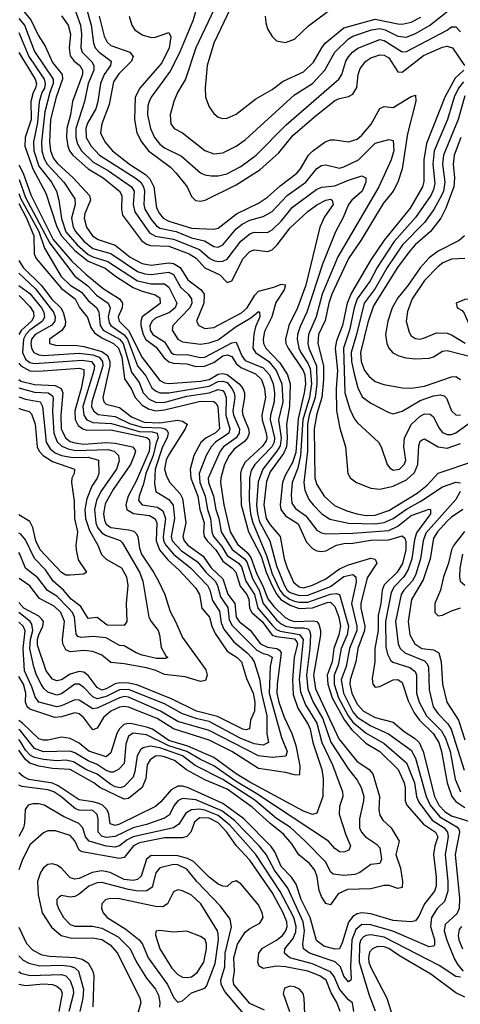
# Model space of a CAD drawing. Header units: inches. Extents: x 884549 to 1028252, y 526810 to 653624.
# Tile 894 of 1056: x 990004 to 991969, y 634902 to 639295. Entities that reach past the tile are written whole.
import ezdxf

# ---------------------------------------------------------------- set-up
doc = ezdxf.new("R2010")
doc.units = ezdxf.units.IN
doc.header["$MEASUREMENT"] = 0
doc.layers.add('A9693', color=7, linetype='Continuous')

msp = doc.modelspace()

# ---------------------------------------------------------------- linework, layer by layer
at = {"layer": 'A9693', "color": 5}
for points, elevation in [([(991002.1, 639470), (990869.7, 639190), (990840.3, 639090), (990831, 638991), (990833.4, 638950), (990850, 638905.5), (990870, 638877.1), (990890, 638859.5), (990910, 638854.6), (990930, 638855.8), (990970, 638872.9), (991057.4, 638942.6), (991130, 638984.2), (991180, 639020), (991270, 639062.4), (991314.1, 639105.9), (991351, 639170), (991367.3, 639190), (991450, 639259.2), (991590, 639296.9), (991690, 639276.6), (991710, 639275.1), (991750, 639283.8), (991793.5, 639306.5)], 3280), ([(990008.6, 639350), (990054.1, 639294.1), (990086.3, 639226.3), (990117.2, 639177.2), (990150, 639103.4), (990193.2, 639050), (990195.9, 639030), (990167.1, 638950), (990141.9, 638850), (990137.3, 638750), (990141.5, 638710), (990155.5, 638675.5), (990172.8, 638652.8), (990242.9, 638590), (990315.3, 638510), (990320.5, 638490), (990295.5, 638430), (990292, 638410), (990302.4, 638370), (990329.7, 638330), (990353.8, 638313.8), (990430, 638288.6), (990496.3, 638236.2), (990550, 638207.4), (990590, 638200.2), (990670, 638210.6), (990690, 638206.8), (990719.5, 638190), (990753.8, 638133.8), (990813.8, 638090), (990827.3, 638070), (990826.1, 638030), (990793.5, 637950), (990802.5, 637930), (990830, 637917.9), (990870, 637922.1), (990993.1, 637986.9), (991018.6, 638010), (991053.6, 638066.4), (991070, 638083.4), (991138.3, 638101.7), (991170, 638115.2), (991190, 638112.4), (991183.5, 638090), (991146.4, 638033.6), (991128.2, 637970), (991096.4, 637903.6), (991089.6, 637870), (991091.9, 637850), (991101.4, 637830), (991164.2, 637764.2), (991198.5, 637710), (991211, 637670), (991207.5, 637570), (991193.7, 637490), (991197.8, 637430), (991194.2, 637390), (991180.2, 637359.8), (991121.6, 637278.4), (991104.7, 637235.3), (991092.6, 637130), (991104.2, 637070), (991121.7, 637041.7), (991165.2, 636990), (991183.8, 636890), (991197.1, 636850), (991225.2, 636785.2), (991250, 636764.5), (991270, 636760.9), (991310, 636772.3), (991370, 636800.6), (991430, 636844.5), (991470, 636863.2), (991570, 636892.6), (991590, 636887.8), (991596.9, 636870), (991554.6, 636805.4), (991526.3, 636690), (991526.2, 636670), (991542.8, 636590), (991542.2, 636570), (991511.7, 636490), (991503.3, 636430), (991478.6, 636350), (991476.5, 636330), (991484.9, 636290), (991510, 636241.5), (991537.2, 636210), (991590, 636182.1), (991670, 636161.5), (991718.8, 636118.8), (991764.8, 636090), (991785.9, 636070), (991804.1, 636030), (991853.9, 635830), (991873.1, 635790), (991901.4, 635761.4), (991930, 635743), (992035, 635710)], 3080), ([(990236.9, 639376.9), (990275.2, 639270), (990279.6, 639230), (990276.8, 639170), (990282.4, 639150), (990326.3, 639106.3), (990335.2, 639090), (990334.2, 639070), (990310.3, 639010), (990293.4, 638930), (990255, 638810), (990254.4, 638770), (990261.7, 638741.7), (990279.4, 638710), (990330, 638660.4), (990400.1, 638620.1), (990502.6, 638550), (990514.6, 638530), (990511, 638470), (990517.6, 638437.6), (990583.4, 638343.4), (990610, 638328.6), (990690, 638316.5), (990805.5, 638270), (990852.6, 638230), (990870, 638220.1), (990890, 638216.1), (990910, 638217.1), (990930, 638226.7), (990990, 638306.3), (991030, 638340.3), (991050, 638347.2), (991110, 638345.9), (991130, 638357.5), (991170, 638395.8), (991220.8, 638459.2), (991330, 638538.4), (991352.2, 638547.8), (991410, 638553.5), (991470, 638579.4), (991530, 638598.2), (991547.9, 638590), (991548.1, 638570), (991531.5, 638530), (991486.1, 638490), (991471.2, 638470), (991447.4, 638412.6), (991412, 638348), (991355.4, 638204.6), (991285, 637990), (991254.5, 637925.5), (991243.7, 637890), (991242.1, 637870), (991248.9, 637830), (991257.4, 637810), (991290, 637762.8), (991299.3, 637739.3), (991305.1, 637670), (991296.4, 637610), (991266.4, 637510), (991257.1, 637350), (991245.1, 637294.9), (991219.8, 637230), (991215.4, 637175.4), (991218.3, 637138.3), (991234.8, 637114.8), (991280.8, 637080.8), (991330, 637017.6), (991350, 637006.2), (991370, 637001.4), (991490, 637004.4), (991650, 637016.6), (991690, 637035.5), (991750, 637083), (991830, 637111.6), (991837, 637110), (991835.7, 637090), (991774.4, 637005.6), (991765.4, 636974.6), (991752.7, 636890), (991737.4, 636842.6), (991718.1, 636810), (991674.5, 636765.5), (991660.6, 636739.4), (991635.6, 636610), (991637.4, 636497.4), (991644.3, 636464.3), (991658.2, 636438.2), (991668.8, 636428.8), (991744.5, 636404.5), (991767.3, 636387.3), (991773.2, 636370), (991773.4, 636290), (991785.6, 636250), (991818.5, 636190), (991883.5, 636123.5), (991904, 636090), (991923.6, 636030), (991946.6, 635906.6), (991970.1, 635850)], 3140), ([(990300.6, 639350), (990322.8, 639270), (990332.7, 639190), (990341.6, 639170), (990358.3, 639150), (990411.6, 639110), (990409.7, 639090), (990381.4, 639050), (990365.2, 639010), (990353.4, 638930), (990343.1, 638896.9), (990306.8, 638833.2), (990298.5, 638810), (990300.5, 638770), (990323.3, 638730), (990360.6, 638690), (990519.9, 638590), (990544.8, 638570), (990556.3, 638550), (990560.5, 638530), (990558.2, 638470), (990562.6, 638450), (990590, 638403.2), (990614.6, 638374.6), (990630, 638365.6), (990702, 638350), (990770, 638321.2), (990828.1, 638308.1), (990870, 638283.6), (990890, 638280.4), (990910, 638290.1), (990970, 638361.6), (990996.6, 638383.4), (991030, 638400.7), (991090, 638416.3), (991130, 638439.3), (991197.2, 638510), (991280.1, 638570), (991330, 638631.2), (991350, 638644.6), (991370, 638647.8), (991430, 638632.5), (991450, 638638.7), (991515.3, 638670), (991590, 638743.6), (991650, 638759.8), (991670, 638756.5), (991672.1, 638712.1), (991661.1, 638670), (991606.3, 638550), (991422.8, 638237.2), (991353.1, 638070), (991326.6, 637970), (991291.7, 637890), (991289.6, 637850.4), (991293.6, 637830), (991328.2, 637750), (991329.8, 637670.2), (991322.7, 637610), (991295.8, 637530), (991288.3, 637490), (991288.3, 637370), (991271.4, 637230), (991276.1, 637196.1), (991294.4, 637154.4), (991313.2, 637130), (991350, 637091.7), (991387, 637067), (991470, 637049.1), (991590, 637046), (991630, 637052.3), (991670, 637069.6), (991728.7, 637111.3), (991793.1, 637146.9), (991890, 637210.8), (991950, 637231.9), (991970, 637228.8)], 3160), ([(990794, 639350), (990776.9, 639290), (990715.3, 639144.7), (990675.4, 639064.7), (990591.1, 638950), (990581, 638930), (990575.6, 638910), (990574.8, 638870), (990587.6, 638810), (990605.3, 638770), (990630, 638739.2), (990650, 638723.9), (990725.5, 638685.5), (990810, 638612.2), (990830, 638602.9), (990857.7, 638597.7), (990890, 638598.7), (990927.4, 638607.4), (990990, 638639.3), (991059.1, 638690), (991193.4, 638826.6), (991427.3, 639030), (991440.8, 639050), (991459.2, 639110), (991470, 639128.8), (991488.1, 639150), (991511.8, 639168.2), (991610, 639206.1), (991630, 639201.6), (991710, 639151.9), (991730, 639152.5), (991910, 639248.7), (991930, 639263.6), (991950, 639262.7), (991970, 639240.4)], 3240), ([(990885.6, 639370), (990789.1, 639170), (990743.6, 639030), (990708.5, 638970), (990691.4, 638930), (990675.1, 638870), (990678, 638830), (990693.1, 638810), (990730, 638789.5), (990830, 638711.8), (990870, 638697.2), (990910, 638700.5), (990970, 638730.8), (991010, 638759.5), (991230, 638960.1), (991310, 639010.1), (991365.8, 639070), (991409.2, 639150.8), (991470.4, 639210), (991490, 639221.1), (991573.4, 639250), (991610, 639255.8), (991633.6, 639250), (991690, 639221.4), (991730, 639216.7), (991770, 639233.3), (991831.6, 639268.4), (991930, 639345.7)], 3260), ([(991099.6, 639310), (991101.3, 639281.3), (991110, 639253.7), (991130, 639220.3), (991150, 639200.7), (991190, 639193), (991230, 639208.4), (991292.3, 639267.7), (991410, 639354.7)], 3320), ([(990190, 639311.6), (990220.4, 639270), (990230.3, 639230), (990224.5, 639170), (990230, 639133.2), (990247, 639110), (990273.2, 639090), (990284.6, 639070), (990284.7, 639050), (990240.3, 638930), (990231.5, 638870), (990214.9, 638810), (990212.4, 638770), (990218.8, 638730), (990226.1, 638710), (990240.8, 638690), (990309.5, 638629.5), (990376.4, 638590), (990449.4, 638530), (990460.4, 638510), (990458.5, 638450), (990463.4, 638423.4), (990546.8, 638310), (990570, 638293.8), (990587.9, 638287.9), (990670, 638284.6), (990759.7, 638250), (990791.5, 638231.5), (990830, 638187.3), (990896.3, 638156.3), (990930, 638122.6), (990950, 638129.2), (991001.5, 638230), (991030, 638260.5), (991050, 638268.8), (991110, 638261.1), (991130, 638268.4), (991153.2, 638290), (991210, 638365.9), (991290, 638439.7), (991330, 638468.8), (991369.1, 638490), (991390, 638494.1), (991398.3, 638490), (991402.1, 638470), (991363.9, 638416.1), (991342.4, 638370), (991280.4, 638110), (991243.7, 638010), (991205.3, 637930), (991189.3, 637870), (991191, 637850), (991201.2, 637830), (991269.1, 637730), (991275.5, 637710), (991278.7, 637670), (991273.5, 637630), (991245.7, 637514.3), (991235.2, 637364.8), (991220.9, 637319.1), (991190, 637264.9), (991176, 637230), (991165.9, 637130), (991169, 637110), (991190, 637082.1), (991245.8, 637045.7), (991283.7, 636963.7), (991310, 636935.7), (991330, 636925.1), (991350, 636921.8), (991370, 636925.8), (991417, 636950), (991450, 636958.3), (991490, 636959.8), (991570, 636973.5), (991650, 636974.1), (991710, 636992.2), (991721.5, 636981.5), (991726.3, 636966.3), (991726.2, 636930), (991711, 636869), (991687.8, 636830), (991630, 636773.8), (991620.3, 636750), (991614.3, 636690), (991603, 636637), (991603.6, 636570), (991588.8, 636490), (991587.7, 636430), (991576.3, 636356.3), (991579.8, 636330), (991590, 636316.6), (991610, 636320.1), (991670, 636350.1), (991690, 636351.3), (991710, 636338.7), (991736.3, 636256.3), (991763, 636203), (991787.5, 636170), (991848.7, 636110), (991873.5, 636070), (991885.7, 636030), (991910, 635889.9), (991930.8, 635830), (991950, 635807.1), (991990, 635780.8)], 3120), ([(990359.3, 639310), (990381.3, 639221.3), (990394.7, 639194.7), (990410, 639180.4), (990495.4, 639150), (990509.6, 639130), (990503.2, 639110), (990446.6, 639053.4), (990422.9, 639017.1), (990404, 638916), (990370.5, 638830), (990364.9, 638790), (990384.6, 638750), (990418.3, 638710), (990494.2, 638650), (990564.9, 638604.8), (990585.3, 638585.3), (990602.7, 638550), (990615, 638455), (990627.4, 638430), (990643.9, 638410), (990670, 638396.1), (990770, 638364.7), (990870, 638359.9), (990890, 638364.6), (990971.7, 638428.3), (991070, 638477.1), (991110, 638503.8), (991165.6, 638554.4), (991240.1, 638610), (991257.2, 638630), (991291.6, 638690), (991310, 638708.8), (991366.3, 638750), (991390, 638758.9), (991410, 638759.6), (991470, 638749.6), (991510, 638762.5), (991530, 638779.1), (991571.6, 638828.4), (991610, 638898.8), (991630, 638907), (991670, 638903.1), (991750, 638952.4), (991770, 638957.8), (991771.5, 638931.5), (991734, 638786), (991709.8, 638630.2), (991691, 638570), (991670.4, 638529.6), (991625, 638475), (991526.2, 638310), (991470.5, 638229.5), (991395.7, 638070), (991382.6, 638030), (991367, 637953), (991337.5, 637890), (991334.3, 637850), (991358.6, 637750), (991358.8, 637690), (991351, 637610), (991330, 637536.5), (991318, 637470), (991319.9, 637250), (991330, 637221.4), (991361.8, 637170), (991408.3, 637128.3), (991463.6, 637103.6), (991507.2, 637090), (991550, 637083.5), (991590, 637083.8), (991650, 637105.5), (991777.1, 637182.9), (991822, 637218), (991870, 637271.5), (992030, 637325.2)], 3180), ([(990493.2, 639310), (990505.1, 639270), (990518.2, 639250), (990550, 639226.7), (990590, 639215.2), (990610, 639216.5), (990670, 639237.4), (990678.1, 639218.1), (990670.6, 639170), (990637.6, 639102.4), (990540.4, 638990), (990519, 638950), (990515.6, 638850), (990527.1, 638790), (990547, 638750), (990578.9, 638710), (990676.9, 638636.9), (990702.7, 638610), (990751.7, 638550), (990770, 638505.5), (990788.6, 638488.6), (990810, 638485.9), (990831.6, 638490), (990970, 638558.1), (991075.2, 638624.8), (991159.6, 638700.4), (991222, 638778), (991319, 638861), (991410, 638933.9), (991430, 638943.6), (991470, 638951.8), (991490, 638963), (991507.2, 638992.8), (991513.8, 639050), (991522.3, 639077.7), (991547.7, 639110), (991570, 639124.8), (991610, 639137.5), (991630, 639136.7), (991650, 639125.3), (991690, 639062.7), (991710, 639061.1), (991804.7, 639135.3), (991890, 639173), (991910, 639176.7), (991933.9, 639170), (991987.6, 639090)], 3220), ([(990000, 639300.3), (990025.4, 639270), (990070, 639153), (990153.5, 639030), (990153.7, 639010), (990138.5, 638970), (990116.3, 638883.7), (990101.4, 638750), (990103, 638710), (990113.9, 638673.9), (990127.2, 638650), (990201.7, 638570), (990250, 638495.4), (990251.3, 638470), (990235.4, 638410), (990242.5, 638370), (990253.4, 638350), (990290, 638306.6), (990330, 638273.9), (990410, 638251.4), (990530, 638172.2), (990561.9, 638161.9), (990590, 638158.9), (990670, 638169.2), (990690, 638157.9), (990721.2, 638101.3), (990756.2, 638070), (990771.1, 638050), (990772.5, 638030), (990763.3, 638010), (990686.9, 637930), (990684.2, 637910), (990710, 637870.2), (990730, 637858.2), (990810, 637847), (990850, 637853.8), (990890, 637867), (990970, 637926.9), (991035.7, 637964.3), (991070, 637993.2), (991074.2, 637990), (991075.1, 637970), (991055.9, 637924.1), (991048.5, 637891.5), (991043.8, 637830), (991056.2, 637810), (991115.4, 637770), (991148.4, 637730), (991173.4, 637670), (991177.5, 637590), (991159.1, 637510), (991170.3, 637430), (991165.9, 637394.1), (991151.7, 637370), (991088, 637290), (991067.2, 637232.8), (991060.2, 637130), (991064.2, 637090), (991074.3, 637054.3), (991119.6, 636970), (991150, 636859.1), (991185.9, 636770), (991197.7, 636750), (991210, 636739.5), (991250, 636725.5), (991290, 636727.4), (991390, 636765.6), (991450, 636811.1), (991490, 636819.4), (991503.9, 636810), (991505.1, 636785.1), (991483.5, 636690), (991507.8, 636590), (991508, 636570), (991474.9, 636490), (991459.8, 636410), (991438, 636350), (991449.1, 636290), (991490, 636207.7), (991510, 636182.6), (991570, 636144.8), (991649, 636109), (991750, 636035.8), (991770, 636000.8), (991816.6, 635830), (991834.7, 635790), (991878.5, 635738.5), (991954.4, 635694.4), (991963.1, 635683.1), (991965, 635670), (991947, 635570), (991965, 635375.1), (991964.2, 635330), (991954, 635306), (991901.8, 635258.2), (991897.6, 635230), (991908.5, 635188.5), (991943.5, 635103.5), (991957.9, 635077.9), (991981.5, 635050)], 3060), ([(990000, 639238.2), (990045.3, 639130), (990114.1, 639030), (990118.1, 639010), (990114.7, 638990), (990103.7, 638970), (990091.1, 638928.9), (990083.2, 638836.8), (990065.2, 638750), (990067, 638710), (990090, 638641.7), (990145.8, 638570), (990168.7, 638530), (990179.4, 638490), (990190, 638408.6), (990210, 638348.8), (990260.7, 638290), (990310, 638247), (990330, 638236.7), (990396.7, 638216.7), (990530, 638129.7), (990590, 638116.6), (990650, 638117.2), (990670, 638101.9), (990704.5, 638030), (990698.2, 638010), (990671.8, 637988.2), (990610, 637962.7), (990595.1, 637950), (990585.4, 637930), (990586.3, 637910), (990598.6, 637890), (990650, 637857.7), (990679.4, 637810), (990690, 637803.3), (990710, 637800.1), (990750, 637801), (990810, 637787.5), (990830, 637789.4), (990950, 637853.6), (990970, 637856.9), (990995.1, 637795.1), (991010, 637774.9), (991090, 637742), (991118.5, 637710), (991134.7, 637670), (991141.1, 637630), (991139.2, 637590), (991122.8, 637530), (991121.9, 637510), (991140.3, 637430), (991138.9, 637410), (991129.2, 637390), (991053.3, 637310), (991036.8, 637283.2), (991028.8, 637250), (991027.7, 637150), (991033.9, 637090), (991044.2, 637050), (991105.1, 636905.1), (991130, 636823.4), (991164.7, 636750), (991178.8, 636730), (991207.8, 636710), (991230, 636701.4), (991250, 636696.2), (991290, 636695.9), (991390, 636731.9), (991415.4, 636735.3), (991430.1, 636730.1), (991470.6, 636589.4), (991464.7, 636550), (991438.6, 636490), (991425, 636415), (991406, 636370), (991406.7, 636330), (991426.5, 636270), (991469.3, 636189.3), (991490, 636161.6), (991550, 636112.5), (991630, 636066.1), (991730, 635979.2), (991764.4, 635890), (991774.3, 635830), (991783.7, 635803.7), (991843.2, 635723.2), (991896.9, 635690), (991912.9, 635670), (991915.7, 635650), (991901.1, 635570), (991913.8, 635450), (991913, 635407), (991898.6, 635361.4), (991866.4, 635330), (991840.4, 635290), (991836.6, 635250), (991854.4, 635190), (991853.7, 635166.3), (991850, 635161), (991830, 635158.2), (991668.8, 635228.8), (991570, 635256.4), (991530, 635257.9), (991504, 635236), (991485.4, 635190), (991479.1, 635070), (991482.3, 635017.7), (991481.2, 635010), (991470, 635003), (991450, 635028.2), (991434.7, 635070), (991411.5, 635091.5), (991297, 635130), (991270, 635150), (991267, 635170), (991273.9, 635230), (991269.1, 635270), (991199.8, 635419.8), (991140.3, 635500.3), (991102.8, 635570), (991072.7, 635610), (990962.9, 635722.9), (990905.9, 635765.9), (990790, 635814.8), (990730, 635821.1), (990709.6, 635810), (990692.3, 635787.7), (990671.9, 635748.1), (990650, 635732.6), (990570, 635704.3), (990510, 635690.2), (990430, 635651.1), (990390, 635646.1), (990370, 635652.9), (990354.9, 635670), (990354.3, 635730), (990350, 635749.7), (990330, 635766.2), (990270, 635767.7), (990253.8, 635773.8), (990187.6, 635830), (990156, 635850), (990130, 635859.3), (990013.4, 635873.4), (990000, 635879.7)], 3040), ([(990000, 639148.9), (990074, 639030), (990078.6, 639010), (990075.3, 638990), (990064.5, 638970), (990054.7, 638930), (990055.4, 638850), (990028.2, 638770), (990026.8, 638730), (990062.9, 638630), (990121.5, 638521.5), (990170, 638370.8), (990191.2, 638330), (990250, 638264.6), (990310, 638217.9), (990385.7, 638185.7), (990431, 638151), (990510, 638100.6), (990550, 638084), (990608, 638068), (990630, 638054.2), (990630.4, 638029.5), (990550.6, 637970), (990543.9, 637950), (990544.5, 637930), (990554.6, 637890), (990567.5, 637867.5), (990613.3, 637833.3), (990647.5, 637787.5), (990669.3, 637769.3), (990690, 637762.3), (990750, 637759.6), (990790, 637747.7), (990828.5, 637748.5), (990870, 637765.4), (990910, 637795.8), (990930, 637800.4), (990950, 637792.2), (990970, 637761.4), (990990, 637742.7), (991055.4, 637715.4), (991082.5, 637690), (991095.6, 637650), (991101, 637610), (991084.2, 637530), (991085.6, 637510), (991104, 637450), (991107.1, 637430), (991104.2, 637415.8), (991087.7, 637392.3), (991010, 637320.5), (990993.3, 637290), (990989.2, 637270), (990991.9, 637130), (991024.2, 637010), (991080.9, 636900.9), (991102.8, 636830), (991130, 636769.4), (991151.2, 636730), (991169, 636709), (991210, 636683), (991250, 636668.1), (991310, 636671.6), (991375.5, 636695.5), (991390, 636696.1), (991410, 636676.5), (991427.5, 636630), (991434.6, 636590), (991428.1, 636550), (991405.4, 636490), (991397.2, 636430), (991375.9, 636370), (991378.1, 636330), (991398, 636270), (991452.1, 636170), (991486.1, 636126.1), (991547.3, 636067.3), (991610, 636029.5), (991692.1, 635950), (991719.5, 635890), (991723.8, 635870), (991723.3, 635810), (991731.1, 635790), (991805.3, 635705.3), (991859.3, 635670), (991869.5, 635650), (991855.2, 635610), (991849.5, 635570), (991861.7, 635470), (991861.5, 635430), (991853.6, 635406.4), (991810, 635350), (991784.6, 635295.4), (991770, 635274.6), (991750, 635269.9), (991670, 635276.8), (991570, 635305.6), (991530, 635309.9), (991510, 635306.2), (991490, 635294.2), (991471.3, 635268.7), (991442.7, 635177.3), (991430, 635150.5), (991410, 635147.6), (991361.4, 635161.4), (991327.5, 635187.5), (991300, 635290), (991259.2, 635370), (991238, 635438), (991216.8, 635470), (991170, 635516.6), (991141.8, 635581.8), (991126, 635606), (991004.2, 635730), (990910, 635797.6), (990752.5, 635870), (990730, 635875.9), (990710, 635875), (990680.3, 635859.7), (990634.4, 635805.6), (990610, 635785.2), (990450, 635705.7), (990430, 635699.9), (990407.9, 635707.9), (990402, 635750), (990394.6, 635770), (990374.2, 635790), (990357.9, 635797.9), (990330, 635806.2), (990270, 635814.3), (990176.4, 635876.4), (990150, 635888.3), (990044.8, 635904.8), (990019.3, 635919.3), (990000, 635935.6)], 3020), ([(991984.3, 639070), (991946.4, 639033.6), (991899.9, 638950), (991817.8, 638742.2), (991805.9, 638670), (991807.1, 638572.9), (991801.4, 638550), (991745.4, 638454.6), (991629, 638311), (991570, 638223.4), (991483.6, 638076.4), (991465.2, 638030), (991443.2, 637930), (991417.4, 637862.6), (991411.7, 637830), (991421.3, 637730), (991415.5, 637650), (991417.6, 637550), (991432.3, 637472.3), (991457.8, 637390), (991468.4, 637270), (991480.2, 637250), (991505.8, 637230), (991570, 637204.4), (991610, 637200.8), (991670, 637213.4), (991730, 637242.8), (991765.5, 637274.5), (991780, 637310), (991784.5, 637395.5), (991790, 637414.5), (991799.4, 637420.6), (991810, 637425), (991870, 637388.9), (991910, 637382.9), (991970, 637403.7)], 3220), ([(991982.9, 639017.1), (991960.9, 638990), (991941.3, 638950), (991911.7, 638850), (991852.3, 638710), (991846.2, 638650), (991855.4, 638564.6), (991850, 638536.8), (991837.2, 638510), (991770, 638412.4), (991674, 638306), (991598, 638190), (991567.2, 638130), (991509.9, 638050), (991496.2, 638010), (991475.5, 637910), (991448.9, 637830), (991454.6, 637630), (991476.9, 637556.9), (991495.6, 637515.6), (991510, 637497.2), (991603.8, 637410), (991616, 637390), (991643.5, 637310), (991655.2, 637295.2), (991670, 637285.9), (991698.2, 637290), (991719.4, 637310), (991725.7, 637330), (991717.4, 637390), (991720.6, 637430), (991751.1, 637490), (991790, 637526.9), (991810, 637536.4), (991835.2, 637535.2), (991850, 637522.9), (991873.4, 637473.4), (991890, 637453), (991910, 637445), (991930, 637445), (991950, 637451.2), (992030, 637509.4)], 3240), ([(991990, 638954.6), (991959.6, 638850), (991893.6, 638690), (991890.5, 638650), (991900.9, 638570), (991894.5, 638530), (991885.7, 638510), (991851.5, 638448.5), (991809.8, 638390), (991710.8, 638290), (991642.6, 638190), (991590, 638095.4), (991539.8, 638030), (991506.6, 637890), (991482.2, 637810), (991484.6, 637770), (991495.6, 637715.6), (991512.4, 637652.4), (991532.1, 637612.1), (991570, 637584.1), (991650, 637542.7), (991670, 637536.8), (991710, 637548.5), (991790, 637596.3), (991850, 637616.6), (991881, 637621), (991897.1, 637617.1), (991907.2, 637607.2), (991930, 637549.5), (991950, 637532.2), (991970, 637530.1)], 3260), ([(991971.8, 638770), (991942.1, 638690), (991936.9, 638650), (991942.7, 638590), (991940, 638550), (991905.2, 638454.8), (991882.3, 638410), (991836.3, 638350), (991767.5, 638290), (991740.6, 638259.4), (991689.3, 638190), (991581.7, 638018.3), (991556.4, 637943.6), (991524.7, 637810), (991527.2, 637770), (991542.5, 637730), (991562.5, 637702.5), (991590, 637681.2), (991627.7, 637667.7), (991712.1, 637652.1), (991751.7, 637651.8), (991810, 637660.5), (991930, 637702.3), (991950, 637703), (991970.1, 637690)], 3280), ([(990000, 638647.9), (990019.1, 638610), (990053.4, 638513.4), (990154.3, 638314.3), (990237.2, 638217.2), (990299.6, 638159.6), (990376.1, 638096.1), (990449.8, 638049.8), (990463.1, 638030), (990460.8, 638010), (990443.5, 637970), (990448.2, 637950), (990490, 637908), (990550, 637788.4), (990630, 637685.2), (990650, 637675.2), (990670, 637672.5), (990810, 637682.9), (990850, 637690.3), (990890, 637713), (990910, 637717.1), (990930, 637711.8), (990983.4, 637670), (990999.5, 637650), (991006.8, 637630), (991007.5, 637610), (990996, 637550), (990999.4, 637530), (991024.5, 637470), (991027, 637450), (991020.1, 637430), (991006.2, 637413.8), (990961.3, 637378.7), (990937.8, 637350), (990918, 637310), (990900.9, 637250), (990900.1, 637230), (990915.2, 637130), (990943, 637010), (990975.4, 636955.4), (991018.1, 636918.1), (991035.7, 636895.7), (991061.4, 636821.4), (991088.6, 636768.6), (991111, 636711), (991137, 636677), (991188.2, 636628.2), (991210, 636615.5), (991230.3, 636610.3), (991313.8, 636613.8), (991330, 636610), (991338.4, 636598.4), (991346.1, 636570), (991345.5, 636550), (991315.3, 636370), (991323.6, 636310), (991427.3, 636087.3), (991507.2, 635987.2), (991562.1, 635950), (991579, 635930), (991608.4, 635830), (991606.4, 635770), (991610, 635746.3), (991623.7, 635723.7), (991661.4, 635690), (991696.4, 635630), (991681.7, 635570), (991702.4, 635510), (991711.3, 635450), (991710, 635424), (991690, 635418.5), (991652.1, 635432.1), (991630, 635432.8), (991570, 635417), (991466.1, 635413.9), (991424.3, 635395.7), (991390, 635346), (991370, 635351.9), (991350, 635383.1), (991339.4, 635410), (991331.2, 635471.2), (991321.1, 635501.1), (991296.7, 635530), (991249.6, 635569.6), (991218.6, 635618.6), (991181.2, 635661.2), (991119.6, 635710), (991041.5, 635781.5), (990930, 635862.8), (990830, 635903.4), (990747.8, 635947.8), (990694.7, 635990), (990650, 636005.7), (990630, 636010.6), (990610, 636009.2), (990586.5, 635993.5), (990573.1, 635970), (990566.2, 635910), (990550.3, 635869.7), (990490, 635821.2), (990470, 635818.1), (990361.2, 635870), (990334.2, 635890), (990230, 635949.2), (990150, 635954.6), (990090, 635964.6), (990050, 635978.2), (990030, 635994.2), (990000, 636036.7)], 2980), ([(990002.2, 638582.2), (990030, 638501.8), (990138.6, 638298.6), (990250.5, 638150.5), (990307.6, 638107.6), (990346.3, 638066.3), (990398.5, 638030), (990407.4, 638010), (990399.5, 637970), (990403, 637943), (990410.3, 637930), (990469.5, 637889.5), (990484.7, 637870), (990530.2, 637750.2), (990566.6, 637706.6), (990593.3, 637653.3), (990610, 637638.7), (990630, 637630.5), (990669.8, 637629.8), (990850, 637660.6), (990890, 637681.2), (990910, 637682.9), (990930, 637676), (990950.5, 637650), (990960.5, 637630), (990963, 637610), (990955.4, 637550), (990957.3, 637530), (990984.2, 637470), (990982.8, 637450), (990969.3, 637430), (990913.9, 637390), (990898.3, 637370), (990845.4, 637250), (990845.9, 637230), (990868, 637170), (990879.2, 637110), (990892.7, 637070), (990902.1, 637010), (990951.5, 636931.5), (991006.9, 636890), (991016.6, 636876.6), (991041.8, 636801.8), (991072, 636750), (991090.5, 636690.5), (991150, 636617.5), (991170, 636599.1), (991190, 636589), (991230, 636581.4), (991270, 636581.6), (991290, 636577), (991297.3, 636570), (991300.8, 636550), (991297.9, 636490), (991283.3, 636370), (991288.7, 636308.7), (991312.6, 636250), (991355.9, 636175.9), (991391.9, 636071.9), (991470, 635951), (991510, 635902.3), (991527.2, 635870), (991538.6, 635830), (991537.9, 635810), (991519.5, 635730), (991520.1, 635690), (991528.9, 635670), (991546, 635650), (991596.1, 635616.1), (991610, 635600.6), (991618, 635550), (991610.3, 635530), (991570, 635526.6), (991521.8, 635490), (991498.3, 635481.7), (991450, 635476.8), (991402.9, 635482.9), (991390, 635493.6), (991370, 635535.8), (991277.6, 635630), (991211.3, 635691.3), (991150, 635731.1), (991052.4, 635812.4), (990910, 635904.9), (990787.3, 635967.3), (990730.7, 636010.7), (990630, 636046.7), (990586.4, 636053.6), (990554.2, 636045.8), (990543, 636037), (990528.7, 636011.3), (990518.5, 635941.5), (990510, 635916.1), (990470, 635874.1), (990452, 635868), (990430, 635872.7), (990410, 635883.3), (990350, 635928.9), (990299.1, 635950), (990243.7, 635983.7), (990210, 635990.8), (990170, 635988.8), (990110, 635994.3), (990070, 636004), (990053, 636013), (990030, 636036.5), (990010, 636072.3), (990000, 636083.7)], 2960), ([(990000, 638518.9), (990010, 638495.1), (990089.6, 638350), (990115.6, 638275.6), (990189.8, 638150), (990228.8, 638110), (990279.3, 638079.3), (990310, 638041.8), (990347.9, 638010), (990357.8, 637990), (990363.4, 637930), (990376.6, 637910), (990449.1, 637869.1), (990466.4, 637850), (990502.5, 637722.5), (990536.7, 637676.6), (990554.9, 637630), (990582.2, 637602.2), (990610, 637589.2), (990647.5, 637587.5), (990750, 637614.8), (990850, 637630), (990890, 637644.5), (990910, 637640.1), (990918.2, 637630), (990924.7, 637610), (990923.6, 637530), (990942, 637470), (990936.8, 637450), (990877.6, 637410), (990857.9, 637390), (990836.3, 637350), (990805.1, 637270), (990807, 637230), (990831.5, 637170), (990841.7, 637110), (990855.9, 637070), (990861.7, 637010), (990868.6, 636990), (990905.3, 636945.3), (990930, 636904.7), (990979.7, 636870), (990993.5, 636853.5), (991013, 636790), (991051, 636731), (991067, 636670), (991132.2, 636592.2), (991150, 636574.4), (991166.5, 636566.5), (991252.4, 636552.4), (991268.7, 636530), (991251.2, 636351.2), (991256.7, 636296.7), (991278.5, 636238.5), (991330, 636156.8), (991351.3, 636070), (991399.5, 635970), (991443.3, 635850), (991445.4, 635830), (991430, 635784.5), (991429.2, 635750), (991458.3, 635658.3), (991479.2, 635610), (991471.8, 635590), (991450, 635580.7), (991430, 635581.9), (991410, 635597.4), (991381.5, 635630), (991061.8, 635841.8), (990970, 635895.9), (990870, 635966.7), (990810, 635994.1), (990749.9, 636030), (990670, 636055.2), (990570, 636104.8), (990510, 636112), (990490, 636099.3), (990477.8, 636062.2), (990470, 635976.5), (990445.5, 635950), (990421.5, 635938.5), (990410, 635937.5), (990390, 635944.7), (990350, 635971.9), (990310, 635988.1), (990250, 636024.6), (990230, 636030.9), (990110, 636029), (990070, 636043), (990010, 636121.6), (990000, 636127.8)], 2940), ([(990000, 638474.5), (990034.6, 638410), (990066.8, 638330), (990069.3, 638250), (990078.1, 638230), (990190, 638096.4), (990251.1, 638050), (990271.4, 638011.4), (990307, 637967), (990321.7, 637921.7), (990337.6, 637897.6), (990370, 637875.2), (990423, 637850), (990444.6, 637830), (990459.3, 637790), (990472.1, 637692.1), (990500.7, 637650), (990519.4, 637610), (990550, 637575.5), (990578.3, 637558.3), (990610, 637549.7), (990650, 637553.7), (990810, 637593.7), (990870, 637591.5), (990881.9, 637581.9), (990888.6, 637568.5), (990895, 637470), (990875.9, 637450), (990835.6, 637430), (990811.9, 637408.1), (990780.5, 637350), (990764.9, 637290), (990767.7, 637250), (990798.6, 637170), (990807.3, 637110), (990827.5, 637050), (990824, 637010), (990827.2, 636990), (990839.9, 636970), (990878.6, 636930), (990910, 636879), (990950.6, 636850), (990968.5, 636830), (990987.7, 636767.7), (991017.2, 636730), (991026.1, 636710), (991029.7, 636670), (991039.4, 636650), (991085, 636610), (991129.5, 636549.5), (991150, 636542.5), (991230, 636533.1), (991239.6, 636519.6), (991242.7, 636510), (991227.8, 636450), (991220.2, 636350), (991224, 636284), (991244.1, 636224.1), (991291, 636151), (991299.6, 636130), (991311.6, 636070), (991351.4, 635950), (991357.9, 635910), (991356, 635830), (991330, 635755.1), (991310, 635749.4), (991270, 635764.5), (991030, 635894), (990970, 635930.3), (990870, 636003.1), (990753.9, 636053.9), (990670, 636079.9), (990596.3, 636130), (990570, 636139.3), (990505.8, 636154.2), (990490, 636155.8), (990469.4, 636150.6), (990450, 636131.3), (990437.6, 636110), (990410, 636023.7), (990390, 636005.9), (990312, 636032), (990270, 636067.4), (990230, 636087.9), (990190, 636093.8), (990130, 636080.8), (990110, 636080.7), (990090, 636086.8), (990017, 636157), (990000, 636168.6)], 2920), ([(991987.9, 638330), (991964.3, 638310), (991870, 638261.9), (991830, 638232.4), (991790, 638188.5), (991736.1, 638110), (991690, 638054.4), (991665.5, 638010), (991645.7, 637950), (991636.1, 637890), (991641.2, 637850), (991650, 637828.8), (991668.4, 637808.4), (991694.8, 637794.8), (991725.9, 637785.9), (991770, 637781.9), (991830, 637785), (991850, 637791.4), (991890, 637816.7), (991910, 637818.4), (992026.4, 637790)], 3320), ([(990000, 638220), (990019.1, 638190), (990100.6, 638110), (990147.8, 638047.8), (990187.7, 638010), (990198.5, 637990), (990208.9, 637950), (990207.8, 637930), (990192.3, 637907.7), (990137.8, 637870), (990136.8, 637850), (990170, 637841.9), (990250, 637842.8), (990290, 637836.9), (990370, 637815), (990396.2, 637796.2), (990406.5, 637770), (990406, 637750), (990375.7, 637610), (990378.8, 637590), (990390, 637579.2), (990450, 637565.3), (990502.6, 637522.6), (990559.6, 637499.6), (990630, 637496.2), (990708.4, 637508.4), (990730, 637504.3), (990751, 637490), (990742.8, 637470), (990667.3, 637352.7), (990656.9, 637330), (990650.3, 637290.3), (990658.5, 637258.5), (990673.3, 637230), (990719.3, 637179.3), (990730, 637159), (990745.3, 637050), (990732.2, 636990), (990737.8, 636970), (990754, 636950), (990821.8, 636901.8), (990858.9, 636850), (990910, 636800.2), (990932.4, 636732.4), (990964.4, 636690), (990969, 636630), (990983, 636610), (991031.4, 636571.4), (991077.9, 636510), (991110, 636495.6), (991150.6, 636490), (991162.9, 636482.9), (991170, 636470.1), (991152.1, 636330), (991150.9, 636290), (991159.6, 636250), (991183.7, 636183.7), (991217.5, 636110), (991236.4, 636056.4), (991254.1, 635965.9), (991252.1, 635927.9), (991250, 635924.2), (991230, 635925.5), (991190, 635937.1), (991070, 635954.9), (990950.1, 636030.1), (990850, 636081.2), (990690, 636132), (990617.1, 636177), (990490, 636228), (990470, 636231.6), (990450, 636228), (990410.4, 636210), (990377.5, 636182.5), (990350, 636134.1), (990330, 636127.2), (990290, 636180.3), (990270, 636197.7), (990250, 636202.7), (990190, 636184.6), (990161.5, 636181.5), (990050, 636219.3), (990038.1, 636230), (990030, 636250), (990031.2, 636290), (990020.6, 636330), (990000, 636364.7)], 2880), ([(991989.3, 638229.3), (991930, 638226.1), (991891.8, 638210), (991870, 638193.7), (991810, 638130.9), (991754.1, 638050), (991733.1, 637993.1), (991727.9, 637950), (991740.8, 637900.8), (991750, 637885.3), (991770, 637872.4), (991790, 637870.2), (991810, 637875), (991862.4, 637897.6), (991910, 637895.8), (991930, 637889.1), (991991.6, 637851.6)], 3340), ([(990000, 638164.5), (990074.5, 638094.5), (990155.6, 637990), (990161.9, 637970), (990160.8, 637950), (990148.3, 637931.7), (990073.9, 637890), (990057.5, 637870), (990053.5, 637850), (990057.1, 637830), (990067.8, 637810), (990090, 637799.6), (990110, 637797.2), (990270, 637807.5), (990330, 637799.6), (990359, 637790), (990374, 637770), (990374.6, 637750), (990325.4, 637590), (990325.1, 637570), (990333, 637550), (990353.9, 637533.9), (990430, 637525.4), (990494.1, 637494.1), (990550, 637476.4), (990634.6, 637474.6), (990653, 637470), (990661.8, 637461.8), (990666.6, 637450), (990661.3, 637430), (990641.2, 637390), (990608.4, 637290), (990605, 637225), (990611.5, 637190), (990670, 637155.1), (990689.2, 637129.2), (990695.4, 637070), (990679.3, 636990), (990684.7, 636970), (990725.2, 636925.2), (990796.7, 636876.7), (990834.2, 636830), (990876.3, 636790), (990887, 636770), (990900.2, 636720.2), (990932.4, 636672.4), (990937.9, 636617.9), (990951.9, 636591.9), (991061.9, 636481.9), (991090, 636467.7), (991110, 636463.6), (991130.8, 636450.8), (991121.6, 636410), (991116.5, 636290), (991171.9, 636091.9), (991197.7, 636030), (991191.7, 636010), (991130, 636003.5), (991070, 636010.2), (990850, 636124), (990710, 636163.7), (990632.7, 636210), (990490, 636272.9), (990470, 636274.8), (990450, 636269.1), (990350, 636223.7), (990330, 636221.1), (990270, 636258.9), (990250, 636260.1), (990190, 636233.5), (990170, 636229.2), (990089.5, 636249.5), (990073.7, 636273.7), (990059.1, 636319.1), (990026.4, 636390), (990019.9, 636490), (990028.8, 636568.8), (990019.8, 636590), (990000, 636607.3)], 2860), ([(990000, 638109.2), (990050, 638073.3), (990101.4, 638010), (990111.8, 637990), (990114.8, 637970), (990106.6, 637950), (990050, 637909.2), (990032.2, 637890), (990021.8, 637870), (990016.2, 637810), (990030, 637779.9), (990050, 637765.8), (990070, 637761.3), (990283.3, 637776.7), (990324.9, 637770), (990337.6, 637750), (990334.5, 637730), (990286.6, 637570), (990290, 637530), (990304.1, 637510), (990330, 637497.3), (990413.5, 637493.5), (990537.3, 637457.3), (990595.8, 637455.8), (990617.4, 637450), (990622.4, 637430), (990612.2, 637407.8), (990599.4, 637350), (990567, 637270), (990556.3, 637223.7), (990536.7, 637170), (990534.4, 637150), (990549.9, 637129.9), (990619.5, 637119.5), (990643.2, 637103.2), (990654.4, 637070), (990643.5, 636990), (990646.2, 636970), (990655.7, 636950), (990690, 636910), (990766.1, 636850), (990841.8, 636770), (990852.6, 636750), (990863.7, 636703.8), (990895.9, 636655.9), (990903.5, 636603.5), (990915.4, 636575.4), (990959.1, 636519.1), (991019, 636470), (991038.7, 636450), (991050.1, 636430), (991074, 636354), (991083.1, 636290), (991106.6, 636190), (991106.3, 636110), (991113.5, 636070), (991090, 636057.9), (991050, 636064.2), (990986.8, 636090), (990850, 636164.6), (990796.1, 636176.1), (990730, 636198.2), (990650, 636242.6), (990490, 636306.9), (990450, 636305.9), (990390, 636275), (990350, 636264.9), (990330, 636273.8), (990290, 636316.1), (990270, 636330.9), (990250, 636330.6), (990190, 636286.8), (990170, 636281.8), (990130, 636295.3), (990111.6, 636311.6), (990099.7, 636330), (990079.8, 636370), (990067.8, 636407.8), (990050.1, 636490.1), (990051.9, 636530), (990062.7, 636570), (990058.7, 636598.7), (990050.8, 636610.8), (990000, 636650.7)], 2840), ([(990000, 638064.1), (990002.7, 638062.7), (990050, 638014.7), (990066.1, 637990), (990067.7, 637970), (990056.3, 637950), (990011.2, 637908.8), (990000, 637889.9)], 2820), ([(990000, 637763.2), (990010, 637750), (990050, 637729.1), (990090, 637727.2), (990270, 637740.2), (990290, 637734.5), (990291, 637711), (990279.1, 637650), (990250.4, 637550), (990251.6, 637511.6), (990265.3, 637485.2), (990285.6, 637470), (990304.3, 637464.3), (990410, 637465.1), (990571.2, 637431.2), (990581.4, 637421.4), (990585.1, 637405.1), (990581.8, 637370), (990523.1, 637236.9), (990487.4, 637170), (990477.5, 637130), (990482.8, 637110), (990512.3, 637092.3), (990583.2, 637083.2), (990608.6, 637068.6), (990615.3, 637050), (990612.6, 636970), (990628.3, 636930), (990665.2, 636885.2), (990717.1, 636837.1), (990790, 636758.5), (990805.7, 636730), (990816, 636670), (990851, 636630), (990861.3, 636590), (990876.5, 636556.5), (990930, 636477.5), (990974.2, 636450), (990993.3, 636430), (991015.7, 636355.7), (991045.6, 636290), (991053.4, 636250), (991051.7, 636210), (991033.2, 636170), (991028.7, 636131.3), (991013.3, 636126.7), (990999.8, 636130), (990886.2, 636186.2), (990793.5, 636210), (990684.2, 636264.2), (990526.9, 636326.9), (990490, 636334.9), (990450, 636335.9), (990430, 636331.5), (990390, 636309.2), (990370, 636304.4), (990350, 636315.6), (990309.8, 636369.8), (990290, 636383.4), (990270, 636387.2), (990230, 636375.4), (990190, 636349.3), (990170, 636344.8), (990150, 636352.2), (990122.8, 636390), (990084.4, 636504.4), (990084.3, 636530), (990089.6, 636550), (990107.9, 636590), (990110.2, 636610), (990102.2, 636622.2), (990090, 636633.7), (990022.5, 636670), (990000, 636694.3)], 2820), ([(990000, 637690.4), (990010, 637682.7), (990070, 637667.8), (990162.4, 637662.4), (990189.6, 637649.6), (990197.3, 637630), (990187.3, 637530), (990189.9, 637470), (990208.3, 637430), (990230, 637413.7), (990250, 637406.5), (990290, 637401.8), (990390, 637408), (990430, 637405.6), (990507.5, 637390), (990517.9, 637377.9), (990520.6, 637370), (990514.9, 637350), (990497.9, 637310), (990421.3, 637198.7), (990385.6, 637134.4), (990377.5, 637090), (990381.9, 637061.9), (990390, 637044.1), (990410, 637028.8), (990490, 637019.5), (990512.7, 637012.7), (990523.4, 637003.4), (990531.1, 636990), (990537.9, 636937.9), (990547.8, 636910), (990601.7, 636830), (990623.1, 636790), (990651.4, 636730), (990674.7, 636654.7), (990699.5, 636610), (990730, 636538.8), (990834.4, 636394.4), (990839.9, 636370), (990832.6, 636347.4), (990810, 636342.5), (990742.8, 636362.8), (990650, 636373.4), (990611.5, 636391.5), (990570, 636403.6), (990470, 636421.3), (990410, 636427.1), (990370, 636460.6), (990330, 636476.4), (990290, 636480.2), (990230, 636474.4), (990210, 636483.7), (990197.4, 636510), (990195.3, 636530), (990203.9, 636610), (990187.9, 636650), (990158.1, 636678.1), (990093, 636713), (990049.6, 636769.6), (990001.7, 636801.7)], 2780), ([(990000, 637652.4), (990070, 637633.8), (990130.7, 637630.7), (990150, 637617.1), (990153.4, 637610), (990151, 637549), (990157, 637450), (990172, 637412), (990191.8, 637391.8), (990219.8, 637379.8), (990253.7, 637373.7), (990397.3, 637377.3), (990425.5, 637370), (990445.6, 637350), (990447.2, 637327.2), (990435.4, 637290), (990366.8, 637190), (990347.1, 637150), (990337.6, 637110), (990343.8, 637050), (990351.6, 637030), (990370, 637005.7), (990390, 636993.4), (990451.8, 636971.8), (990462, 636962), (990538.8, 636830), (990552.9, 636790), (990580.3, 636630), (990590.1, 636610), (990621.3, 636570), (990628.3, 636550), (990634.8, 636494.8), (990656.5, 636456.5), (990665.5, 636450), (990654.3, 636445.7), (990614.2, 636445.7), (990550, 636459.4), (990523, 636470), (990470, 636501.1), (990450, 636502.4), (990390, 636537.1), (990330, 636542.7), (990278.2, 636538.2), (990263.2, 636543.2), (990255.6, 636555.6), (990248.4, 636630), (990239.2, 636650), (990222.5, 636670), (990170, 636722.5), (990127.9, 636747.9), (990085.5, 636805.5), (990030, 636848.7), (990005.2, 636910), (990000, 636917.6)], 2760), ([(990000, 637613), (990030, 637601.8), (990095.8, 637590), (990106.7, 637570), (990122.8, 637410), (990140.3, 637380.3), (990162.1, 637362.1), (990190.2, 637350), (990241.9, 637341.9), (990310, 637343.3), (990355.1, 637330), (990356.9, 637270), (990350.1, 637250), (990325.8, 637214.2), (990303.1, 637156.9), (990294.7, 637110), (990298, 637070), (990315.6, 637015.6), (990352.5, 636950), (990369.7, 636909.7), (990390, 636887.7), (990458, 636850), (990481.3, 636810), (990486.7, 636770), (990479.1, 636690), (990481.5, 636610), (990470, 636591.6), (990394.4, 636594.4), (990350, 636627.4), (990310, 636623.4), (990276.3, 636676.3), (990233.5, 636710), (990200.1, 636750), (990153.3, 636790), (990120, 636840), (990070.5, 636890.5), (990030, 636973.8), (990010, 636999.5), (990000, 637004.6)], 2740), ([(990000, 637562.2), (990010, 637557.3), (990046.6, 637546.6), (990057, 637537), (990073.7, 637490), (990081.9, 637390), (990091.1, 637370), (990108.9, 637350), (990150, 637324), (990249.2, 637290), (990247.1, 637270), (990236.3, 637250), (990235.9, 637230), (990247.2, 637147.2), (990248.6, 637070), (990262.1, 637010), (990254.1, 636950), (990255.6, 636930), (990265.4, 636885.4), (990301.6, 636830), (990290, 636821.3), (990230, 636816.2), (990210, 636816.5), (990190, 636829.2), (990096.1, 636930), (990076.2, 636970), (990062.4, 637030), (990050, 637056.4), (990000, 637086.2)], 2720), ([(991969.4, 637190), (991950, 637154.9), (991816.2, 637003.8), (991803.3, 636970), (991791.7, 636890), (991770, 636816.2), (991754.6, 636790), (991717.2, 636750), (991705.7, 636730), (991680.5, 636610), (991692.9, 636510), (991701.7, 636490), (991721.6, 636470), (991810, 636434.3), (991821.7, 636421.7), (991826.9, 636406.9), (991830, 636305.5), (991847.7, 636230), (991870, 636198.2), (991913.8, 636153.8), (991929.2, 636129.2), (991986.6, 635946.6)], 3160), ([(991980.9, 637110), (991930, 637076.1), (991910, 637057), (991868.2, 637010), (991850, 636981.5), (991834.5, 636890), (991804.3, 636795.7), (991751.9, 636708.1), (991737.5, 636610), (991744.2, 636550), (991766.7, 636510), (991798.2, 636490), (991850, 636483.5), (991873.5, 636470), (991884.4, 636430), (991890.4, 636330), (991909, 636250), (991960.9, 636170), (991990, 636082.4)], 3180), ([(991988, 637012), (991941, 636950), (991930.3, 636930), (991916.9, 636870), (991894.2, 636810), (991881.5, 636750), (991855.8, 636690), (991855.8, 636650), (991870, 636634.8), (991890, 636637.8), (991930, 636658.3), (991970, 636670.6)], 3220), ([(991978.6, 636910), (991967.5, 636847.5), (991965.3, 636810), (991968.9, 636790), (991990, 636771.7)], 3240), ([(991494.7, 634870), (991488.3, 634908.3), (991470, 634923), (991430.5, 634970), (991406.9, 635026.9), (991390, 635047.5), (991310, 635083.2), (991208.5, 635110), (991184.5, 635130), (991187.2, 635150), (991223.6, 635196.4), (991235.1, 635224.9), (991236.9, 635250), (991226.4, 635290), (991166.3, 635406.3), (991056.8, 635570), (990941.1, 635701.1), (990890, 635744.5), (990830, 635768.3), (990807.3, 635772.7), (990769.8, 635770.2), (990745, 635755), (990714.5, 635705.5), (990690.8, 635690), (990510.3, 635649.7), (990484, 635636), (990450, 635609.9), (990430, 635603.8), (990390, 635607.6), (990314.6, 635630), (990297.9, 635650), (990285.8, 635690), (990268.7, 635708.7), (990199.8, 635739.8), (990114, 635790), (990090, 635796.9), (990063, 635797), (990042.6, 635790), (990028.4, 635771.6), (990026.3, 635710), (990021.1, 635690), (990000, 635651.2)], 3060), ([(991433.1, 634870), (991419.3, 634910), (991393.7, 634953.6), (991370.4, 635010), (991342.6, 635030), (991289.5, 635049.5), (991190, 635070), (991150, 635072.9), (991090, 635062), (991072.3, 635072.3), (991066.3, 635090), (991070.8, 635130), (991087.3, 635152.7), (991150, 635189.2), (991176.8, 635210), (991191.7, 635230), (991196.4, 635250), (991195, 635270), (991179.5, 635310), (991130, 635401.6), (991030, 635545.1), (990970.4, 635610.4), (990928.3, 635670), (990890, 635711.2), (990850, 635732.9), (990806.3, 635733.7), (990784.5, 635715.5), (990767.7, 635670), (990749.3, 635650.7), (990730, 635645.5), (990650, 635644.8), (990537.9, 635622.1), (990511.4, 635608.6), (990470, 635556.8), (990450, 635553.5), (990282.9, 635582.9), (990269.6, 635590), (990250, 635632.1), (990230, 635655.6), (990163.3, 635676.7), (990130, 635676.6), (990110, 635667), (990050, 635614.1), (990015.7, 635544.3), (990000, 635502.2)], 3080), ([(991095.9, 634876), (991030, 634906.6), (990959.1, 634990), (990955.9, 635010), (990962, 635050), (990960, 635110), (990975.6, 635170), (991010, 635224.5), (991030, 635240.6), (991075.3, 635264.7), (991089.9, 635290), (991086.3, 635310), (991070, 635346.6), (990990, 635439.1), (990970, 635453.6), (990950, 635446.6), (990930, 635428.3), (990910, 635428.7), (990890, 635437.7), (990850, 635469.9), (990779.2, 635539.2), (990753.1, 635553.1), (990710, 635564.8), (990590, 635565.5), (990569.5, 635550), (990546.4, 635473.6), (990530, 635459.2), (990510, 635454.6), (990470, 635458.9), (990407.4, 635490), (990370, 635497.1), (990327.1, 635490), (990270, 635464), (990250, 635459.9), (990230, 635466.9), (990190, 635509.9), (990170, 635523.2), (990150, 635529.4), (990130, 635526.1), (990110, 635510.9), (990096.8, 635490), (990083.2, 635450), (990086.2, 635390), (990104.7, 635310), (990146.7, 635246.7), (990188.8, 635208.8), (990236.9, 635196.9), (990330, 635199.3), (990370, 635191.4), (990407.8, 635167.8), (990441.1, 635130), (990539.6, 634930), (990544.2, 634910), (990524, 634836)], 3120), ([(991001.7, 634861.7), (990919.4, 634959.4), (990903.5, 634990), (990902, 635010), (990919.3, 635070), (990920.4, 635130), (990948.3, 635248.3), (990942.8, 635282.8), (990899.8, 635339.8), (990794.7, 635450), (990750, 635504.8), (990710, 635524.3), (990690, 635526.1), (990628.6, 635511.4), (990610.7, 635489.3), (990594.8, 635425.2), (990571.4, 635408.6), (990532.4, 635407.6), (990490, 635414.1), (990370, 635446), (990350, 635444.4), (990313.3, 635430), (990270, 635393.9), (990250, 635383.2), (990230, 635380.1), (990190, 635388.2), (990179.7, 635380.3), (990170.1, 635369.9), (990169.6, 635350), (990176.6, 635330), (990200.3, 635290), (990230, 635258.7), (990250, 635251.4), (990329.2, 635250.8), (990370, 635241.9), (990442.9, 635202.9), (990497.1, 635150), (990524.9, 635090), (990570, 635018.3), (990610.1, 634970), (990623, 634943), (990628.8, 634910), (990627.3, 634890)], 3140), ([(990000, 635246.7), (990034.3, 635174.3), (990063.4, 635143.4), (990103.2, 635123.2), (990136.5, 635116.5), (990251.6, 635111.6), (990283.6, 635103.6), (990310, 635087.4), (990330.5, 635050.5), (990334.9, 635030), (990331.2, 634891.2)], 3080), ([(991973.9, 635250), (991964.4, 635235.6), (991959.1, 635210), (991963.4, 635190), (991979.5, 635150)], 3080), ([(991970, 635023.6), (991950, 635026.4), (991875.2, 635075.2), (991630, 635201.9), (991570, 635212), (991550, 635209.9), (991537.2, 635202.8), (991525.5, 635190), (991519.2, 635170), (991518.5, 635090), (991562.5, 634942.5), (991590, 634872.7)], 3060), ([(991990, 634934.2), (991950, 634952.8), (991837.3, 635037.3), (991697.9, 635117.9), (991651.2, 635151.2), (991630, 635159.1), (991600.5, 635159.5), (991577.7, 635150), (991565, 635135), (991559.7, 635110), (991561.8, 635090), (991568.9, 635068.9), (991641.4, 634930), (991696.3, 634756.3)], 3080), ([(990000, 635118.5), (990019.8, 635099.8), (990045.2, 635085.2), (990094.2, 635074.2), (990190, 635077.4), (990230, 635073.2), (990250, 635065.5), (990265.8, 635050), (990288.2, 634970), (990285.9, 634930), (990272.7, 634870)], 3060), ([(990000, 635048.4), (990010, 635041.8), (990051.2, 635031.2), (990190, 635034.9), (990210, 635028.6), (990228.8, 635008.8), (990243.1, 634970), (990244.2, 634950), (990223.1, 634870)], 3040), ([(990000, 634992.2), (990030, 634986.6), (990110, 634993), (990150, 634990.1), (990170, 634983.1), (990187.7, 634967.7), (990193.8, 634950), (990179.2, 634870)], 3020), ([(991278.4, 634790), (991273.4, 634930), (991268.7, 634950), (991251.6, 634970), (991230, 634979.6), (991210, 634983.5), (991185.4, 634974.6), (991179, 634950), (991207.3, 634870)], 3120)]:
    msp.add_lwpolyline(points, dxfattribs=dict(at, elevation=elevation))
for points, elevation in [([(992130, 638082), (992030, 638049.7), (991990, 638046.6), (991951, 638030), (991956, 638010), (991978, 637998), (991985.8, 637985.8), (992010, 637930.2), (992030, 637913.9), (992078.9, 637898.9), (992150, 637863.3), (992170, 637860.1), (992190, 637863.3), (992210, 637874.8), (992230, 637898.7), (992243.6, 637930), (992253.6, 637970), (992252.5, 638032.5), (992246.6, 638050), (992229.2, 638069.2), (992190, 638079.6)], 3360), ([(990710, 635413.2), (990690, 635403.9), (990664.1, 635350), (990643.2, 635336.8), (990610, 635339.1), (990450, 635373.4), (990410, 635374.5), (990389.1, 635370), (990370.1, 635349.9), (990368.4, 635330), (990376.6, 635310), (990394.4, 635290), (990477.2, 635237.2), (990537.4, 635190), (990551.3, 635170), (990577.1, 635110), (990663.3, 634990), (990691.2, 634931.2), (990710, 634911.5), (990730, 634918.4), (990770, 634953.2), (990830, 634974), (990837.4, 634982.6), (990876.3, 635083.7), (990891.2, 635190), (990890, 635216.8), (990886.1, 635230), (990812.3, 635350), (990770, 635388.5), (990730, 635409.2)], 3160), ([(990628.4, 635231.6), (990612, 635228), (990609.4, 635210.6), (990628.8, 635150), (990682.9, 635062.9), (990710, 635035.5), (990730, 635023.9), (990750, 635021.3), (990770, 635025.5), (990795.6, 635044.4), (990824.8, 635090), (990837.2, 635150), (990837.7, 635170), (990831, 635191), (990810, 635205.4), (990750, 635228.3), (990690, 635223.6)], 3180)]:
    msp.add_lwpolyline(points, close=True, dxfattribs=dict(at, elevation=elevation))

doc.saveas('drawing.dxf')
